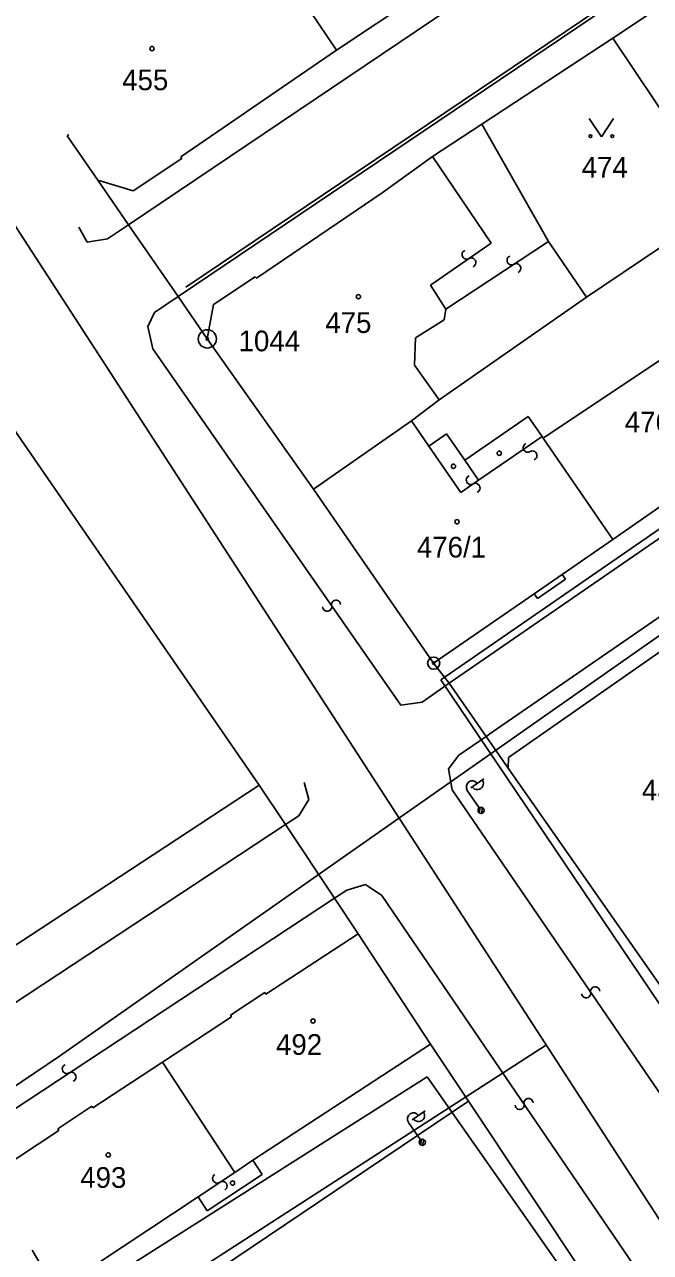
# Model space of a CAD drawing. Extents: x -469926 to -462499, y -1098642 to -1092733.
# Drawn here: x -464625.5 to -464574.1, y -1094761.4 to -1094660.5 of the extents above; entities that cross this region are included whole.
import ezdxf

# ---------------------------------------------------------------- set-up
doc = ezdxf.new("R2010")
doc.units = 0
for name, color, linetype in [('Vrstva 1', 7, 'Continuous'), ('Vrstva 14', 7, 'Continuous'), ('Vrstva 16', 7, 'Continuous'), ('Vrstva 24', 7, 'Continuous'), ('Vrstva 25', 7, 'Continuous'), ('Vrstva 29', 7, 'Continuous'), ('Vrstva 4', 7, 'Continuous'), ('Vrstva 50', 7, 'Continuous'), ('Vrstva 51', 7, 'Continuous'), ('Vrstva 55', 7, 'Continuous'), ('Vrstva 6', 7, 'Continuous')]:
    doc.layers.add(name, color=color, linetype=linetype)

msp = doc.modelspace()

# ---------------------------------------------------------------- linework, layer by layer
at = {"layer": 'Vrstva 1'}
for p, q in [((-464599.86, -1094662.56), (-464584.09, -1094652.06)), ((-464562.95, -1094652.04), (-464577.16, -1094661.59)), ((-464606.06, -1094653.38), (-464599.86, -1094662.56)), ((-464577.16, -1094661.59), (-464587.93, -1094668.66)), ((-464577.16, -1094661.59), (-464570.6, -1094671.38)), ((-464612.68, -1094671.33), (-464599.86, -1094662.56)), ((-464587.93, -1094668.66), (-464591.97, -1094671.31)), ((-464587.93, -1094668.66), (-464582.43, -1094678.29)), ((-464621.87, -1094669.51), (-464622.01, -1094669.61)), ((-464622.01, -1094669.61), (-464619.5, -1094673.25)), ((-464616.6, -1094674.14), (-464612.58, -1094671.46)), ((-464612.58, -1094671.46), (-464612.68, -1094671.33)), ((-464591.97, -1094671.31), (-464596.12, -1094674.3)), ((-464616.96, -1094676.92), (-464619.5, -1094673.25)), ((-464619.5, -1094673.25), (-464619.23, -1094673.33)), ((-464619.23, -1094673.33), (-464616.6, -1094674.14)), ((-464596.12, -1094674.3), (-464606.46, -1094681.32)), ((-464612.89, -1094682.82), (-464616.96, -1094676.92)), ((-464582.43, -1094678.29), (-464579.3, -1094682.88)), ((-464579.3, -1094682.88), (-464573.27, -1094678.82)), ((-464606.55, -1094681.2), (-464609.99, -1094683.47)), ((-464606.46, -1094681.32), (-464606.55, -1094681.2)), ((-464610.49, -1094686.3), (-464612.89, -1094682.82)), ((-464579.3, -1094682.88), (-464591.42, -1094691.32)), ((-464610.49, -1094686.3), (-464609.99, -1094683.47)), ((-464601.76, -1094698.64), (-464610.49, -1094686.3)), ((-464571.52, -1094686.87), (-464582.87, -1094694.45)), ((-464629.47, -1094689.3), (-464606.22, -1094722.98)), ((-464591.42, -1094691.32), (-464593.69, -1094693.03)), ((-464593.69, -1094693.03), (-464601.76, -1094698.64)), ((-464592.27, -1094695.11), (-464593.69, -1094693.03)), ((-464584.1, -1094692.67), (-464589.33, -1094696.27)), ((-464582.96, -1094694.32), (-464584.1, -1094692.67)), ((-464590.82, -1094694.11), (-464592.27, -1094695.11)), ((-464589.33, -1094696.27), (-464590.82, -1094694.11)), ((-464582.87, -1094694.45), (-464582.96, -1094694.32)), ((-464577.14, -1094702.78), (-464582.87, -1094694.45)), ((-464601.76, -1094698.64), (-464591.88, -1094712.95)), ((-464577.14, -1094702.78), (-464573, -1094699.92)), ((-464581.32, -1094705.67), (-464577.14, -1094702.78)), ((-464585.73, -1094720.7), (-464562.77, -1094704.7)), ((-464583.34, -1094707.64), (-464581.05, -1094706.06)), ((-464581.05, -1094706.06), (-464581.32, -1094705.67)), ((-464591.88, -1094712.95), (-464583.62, -1094707.25)), ((-464583.62, -1094707.25), (-464583.34, -1094707.64)), ((-464591.88, -1094712.95), (-464590.61, -1094714.61)), ((-464587.56, -1094718.98), (-464590.61, -1094714.61)), ((-464585.76, -1094721.59), (-464587.56, -1094718.98)), ((-464585.76, -1094721.59), (-464585.73, -1094720.7)), ((-464572.02, -1094741.19), (-464585.76, -1094721.59)), ((-464606.22, -1094722.98), (-464613.98, -1094728.07)), ((-464604.06, -1094726.22), (-464606.22, -1094722.98)), ((-464600.04, -1094732.28), (-464604.06, -1094726.22)), ((-464613.98, -1094728.07), (-464631.82, -1094739.79)), ((-464598.1, -1094735.2), (-464600.04, -1094732.28)), ((-464598.1, -1094735.2), (-464605.67, -1094740.15)), ((-464592.14, -1094744.26), (-464598.1, -1094735.2)), ((-464605.75, -1094740.03), (-464608.58, -1094741.88)), ((-464605.67, -1094740.15), (-464605.75, -1094740.03)), ((-464608.49, -1094742.02), (-464614.18, -1094745.74)), ((-464608.58, -1094741.88), (-464608.49, -1094742.02)), ((-464606.75, -1094753.82), (-464592.14, -1094744.26)), ((-464589.02, -1094748.95), (-464592.14, -1094744.26)), ((-464619.91, -1094749.51), (-464614.18, -1094745.74)), ((-464614.18, -1094745.74), (-464608.23, -1094754.81)), ((-464634.21, -1094779.35), (-464589.02, -1094748.95)), ((-464622.78, -1094751.24), (-464619.98, -1094749.38)), ((-464619.98, -1094749.38), (-464619.91, -1094749.51)), ((-464589.02, -1094748.95), (-464572.77, -1094773.35)), ((-464630.23, -1094756.32), (-464622.71, -1094751.36)), ((-464622.71, -1094751.36), (-464622.78, -1094751.24)), ((-464608.23, -1094754.81), (-464606.75, -1094753.82)), ((-464606.75, -1094753.82), (-464605.98, -1094754.98)), ((-464605.98, -1094754.98), (-464610.49, -1094757.96)), ((-464611.25, -1094756.81), (-464624.28, -1094765.44)), ((-464610.49, -1094757.96), (-464611.25, -1094756.81))]:
    msp.add_line(p, q, dxfattribs=at)
at = {"layer": 'Vrstva 14'}
for p, q in [((-464612.26, -1094682.04), (-464492.11, -1094601.2)), ((-464472.33, -1094632.29), (-464591.3, -1094714.32)), ((-464591.3, -1094714.32), (-464564.73, -1094753.71))]:
    msp.add_line(p, q, dxfattribs=at)
at = {"layer": 'Vrstva 16'}
for p, q in [((-464592.42, -1094746.95), (-464622.13, -1094765.8)), ((-464574.28, -1094772.81), (-464592.42, -1094746.95)), ((-464622.13, -1094765.8), (-464624.89, -1094761.2))]:
    msp.add_line(p, q, dxfattribs=at)
at = {"layer": 'Vrstva 24'}
for centre, radius in [((-464610.49, -1094686.3), 0.75), ((-464610.49, -1094686.3), 0.1), ((-464591.88, -1094712.95), 0.5), ((-464591.88, -1094712.95), 0.1)]:
    msp.add_circle(centre, radius, dxfattribs=at)
at = {"layer": 'Vrstva 25'}
for p, q in [((-464579.09, -1094668.19), (-464578.09, -1094669.69)), ((-464578.09, -1094669.69), (-464577.09, -1094668.19))]:
    msp.add_line(p, q, dxfattribs=at)
for centre, radius in [((-464615.04, -1094662.44), 0.175), ((-464578.99, -1094669.64), 0.112), ((-464577.19, -1094669.64), 0.112), ((-464598.07, -1094682.83), 0.175), ((-464589.96, -1094701.33), 0.175), ((-464601.8, -1094742.37), 0.175), ((-464618.64, -1094753.37), 0.175)]:
    msp.add_circle(centre, radius, dxfattribs=at)
at = {"layer": 'Vrstva 29'}
for centre in [(-464586.49, -1094695.7), (-464590.25, -1094696.77), (-464608.42, -1094755.69)]:
    msp.add_circle(centre, 0.175, dxfattribs=at)
at = {"layer": 'Vrstva 4'}
for p, q in [((-464612.89, -1094682.82), (-464493.21, -1094602.13)), ((-464526.25, -1094615.83), (-464616.96, -1094676.92)), ((-464473.29, -1094633.63), (-464590.61, -1094714.61)), ((-464587.07, -1094718.64), (-464478.8, -1094643.88)), ((-464591.97, -1094671.31), (-464587.16, -1094678.43)), ((-464616.96, -1094676.92), (-464618.69, -1094678.08)), ((-464620.36, -1094678.34), (-464621.05, -1094677.13)), ((-464618.69, -1094678.08), (-464620.36, -1094678.34)), ((-464587.16, -1094678.43), (-464592.15, -1094681.88)), ((-464590.88, -1094683.86), (-464582.43, -1094678.29)), ((-464592.15, -1094681.88), (-464590.88, -1094683.86)), ((-464614.83, -1094684.12), (-464612.89, -1094682.82)), ((-464590.88, -1094683.86), (-464591.01, -1094684.74)), ((-464615.38, -1094685.28), (-464614.83, -1094684.12)), ((-464591.01, -1094684.74), (-464593.36, -1094686.2)), ((-464614.97, -1094687.12), (-464615.38, -1094685.28)), ((-464594.58, -1094716.41), (-464614.97, -1094687.12)), ((-464593.36, -1094686.2), (-464593.46, -1094688.45)), ((-464593.46, -1094688.45), (-464591.42, -1094691.32)), ((-464592.27, -1094695.11), (-464589.64, -1094698.92)), ((-464588.19, -1094697.92), (-464582.96, -1094694.32)), ((-464589.33, -1094696.27), (-464588.19, -1094697.92)), ((-464589.64, -1094698.92), (-464588.19, -1094697.92)), ((-464583.62, -1094707.25), (-464581.32, -1094705.67)), ((-464590.61, -1094714.61), (-464592.83, -1094716.17)), ((-464592.83, -1094716.17), (-464594.58, -1094716.41)), ((-464587.56, -1094718.98), (-464589.8, -1094720.53)), ((-464587.07, -1094718.64), (-464587.56, -1094718.98)), ((-464589.8, -1094720.53), (-464590.66, -1094721.63)), ((-464590.66, -1094721.63), (-464590.35, -1094723.38)), ((-464602.15, -1094724.15), (-464602.53, -1094722.76)), ((-464590.35, -1094723.38), (-464569.93, -1094753.23)), ((-464602.98, -1094725.51), (-464602.15, -1094724.15)), ((-464656.93, -1094761.05), (-464604.06, -1094726.22)), ((-464604.06, -1094726.22), (-464602.98, -1094725.51)), ((-464599.03, -1094731.61), (-464597.48, -1094731.15)), ((-464597.48, -1094731.15), (-464596.14, -1094732.04)), ((-464656.26, -1094769.29), (-464600.04, -1094732.28)), ((-464600.04, -1094732.28), (-464599.03, -1094731.61)), ((-464596.14, -1094732.04), (-464569.59, -1094770.97)), ((-464611.25, -1094756.81), (-464608.23, -1094754.81))]:
    msp.add_line(p, q, dxfattribs=at)
at = {"layer": 'Vrstva 51'}
for centre, radius, start, end in [((-464589.17, -1094679.37), 0.376, 113.6804, 299.9915), ((-464588.79, -1094680.02), 0.377, 293.0043, 120.6675), ((-464585.47, -1094679.84), 0.376, 113.6804, 299.9915), ((-464585.09, -1094680.49), 0.377, 293.0043, 120.6675), ((-464584.14, -1094695.24), 0.376, 113.6804, 299.9915), ((-464584.14, -1094695.24), 0.376, 113.6804, 299.9915), ((-464583.76, -1094695.89), 0.377, 293.0043, 120.6675), ((-464583.76, -1094695.89), 0.377, 293.0043, 120.6675), ((-464588.82, -1094697.9), 0.376, 113.6804, 299.9915), ((-464588.44, -1094698.55), 0.377, 293.0043, 120.6675), ((-464600.64, -1094708.3), 0.376, 185.1204, 11.4315), ((-464599.91, -1094708.15), 0.377, 4.4443, 192.1075), ((-464578.6, -1094739.94), 0.377, 4.4443, 192.1075), ((-464579.34, -1094740.09), 0.376, 185.1204, 11.4315), ((-464622.04, -1094746.31), 0.376, 113.6804, 299.9915), ((-464621.66, -1094746.96), 0.377, 293.0043, 120.6675), ((-464584.81, -1094749.26), 0.376, 185.1204, 11.4315), ((-464584.08, -1094749.11), 0.377, 4.4443, 192.1075), ((-464609.68, -1094755.32), 0.376, 118.5704, 304.8815), ((-464609.24, -1094755.93), 0.377, 297.8943, 125.5575)]:
    msp.add_arc(centre, radius, start, end, dxfattribs=at)
at = {"layer": 'Vrstva 55'}
for p, q in [((-464588.13, -1094724.85), (-464589.12, -1094723.41)), ((-464588.83, -1094723.21), (-464587.76, -1094722.47)), ((-464588.14, -1094725.25), (-464588.06, -1094724.82)), ((-464587.96, -1094725.3), (-464587.87, -1094724.83)), ((-464592.96, -1094752.14), (-464593.95, -1094750.7)), ((-464593.66, -1094750.5), (-464592.59, -1094749.76)), ((-464592.97, -1094752.54), (-464592.89, -1094752.11)), ((-464592.79, -1094752.59), (-464592.7, -1094752.12))]:
    msp.add_line(p, q, dxfattribs=at)
for centre in [(-464587.98, -1094725.06), (-464587.98, -1094725.06), (-464592.81, -1094752.34), (-464592.81, -1094752.34)]:
    msp.add_circle(centre, 0.25, dxfattribs=at)
for centre, start, end in [((-464588.7, -1094723.13), 34.4683, 214.4683), ((-464588.29, -1094722.85), 213.7657, 35.1708), ((-464593.53, -1094750.41), 34.4683, 214.4683), ((-464593.12, -1094750.13), 213.7657, 35.1708)]:
    msp.add_arc(centre, 0.5, start, end, dxfattribs=at)
at = {"layer": 'Vrstva 6'}
for p, q in [((-464464.04, -1094634.04), (-464622.65, -1094745.27)), ((-464630.91, -1094669.9), (-464530.79, -1094824.22)), ((-464620.6, -1094768.84), (-464582.61, -1094744.34)), ((-464669.93, -1094776.96), (-464622.65, -1094745.27))]:
    msp.add_line(p, q, dxfattribs=at)

# ---------------------------------------------------------------- texts
at = {"layer": 'Vrstva 50'}
for s, p in [('455', (-464617.49, -1094665.86)), ('474', (-464579.71, -1094673.04)), ('475', (-464600.79, -1094685.81)), ('1044', (-464607.92, -1094687.32)), ('476/2', (-464576.17, -1094693.98)), ('476/1', (-464593.26, -1094704.27)), ('482', (-464574.76, -1094724.24)), ('492', (-464604.84, -1094745.15)), ('493', (-464620.94, -1094756.08))]:
    msp.add_text(s, height=1.7, dxfattribs=at).set_placement(p)

doc.saveas('drawing.dxf')
